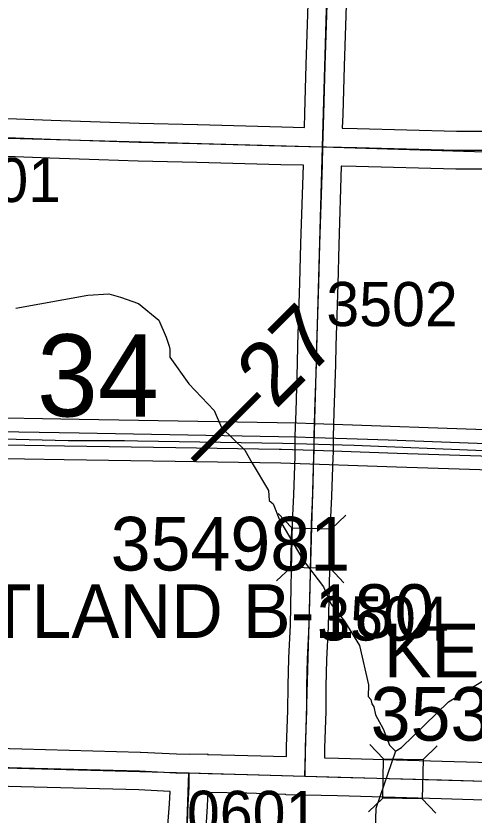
# Model space of a CAD drawing. Extents: x -157.2 to -99.3, y 12.2 to 46.2.
# Drawn here: x -122.952 to -122.226, y 34.429 to 35.695 of the extents above; entities that cross this region are included whole.
import ezdxf

# ---------------------------------------------------------------- set-up
doc = ezdxf.new("R2010")
doc.units = 0
for name, color, linetype in [('tdCoDivCarto', 7, 'Continuous'), ('tdCoHydroRiver', 7, 'Continuous'), ('tdCoPriCL', 7, 'Continuous'), ('tdCoPriDiv', 7, 'Continuous'), ('tdCoSecRdNmbr', 7, 'Continuous'), ('tdCoSecRteBand', 7, 'Continuous'), ('tdCoSecRteCL', 7, 'Continuous'), ('tdCoSectLine', 7, 'Continuous'), ('tdCoSectNmbr', 7, 'Continuous'), ('tdCoStrucSec', 7, 'Continuous'), ('tdCoStrucSecCoName', 7, 'Continuous'), ('tdCoStrucSecFHWANum', 7, 'Continuous'), ('tdCoSurfAsphalt', 7, 'Continuous'), ('tdCoSurfConc', 7, 'Continuous'), ('tdCoSurfEarth', 7, 'Continuous'), ('tdCoSurfGravel', 7, 'Continuous'), ('tdCoTwpBndryShd', 7, 'Continuous'), ('tdStHwyPriRefPost1', 7, 'Continuous')]:
    doc.layers.add(name, color=color, linetype=linetype)

msp = doc.modelspace()

# ---------------------------------------------------------------- linework, layer by layer
at = {"layer": 'tdCoDivCarto'}
for points in [[(-122.4796, 35.0272), (-122.5074, 35.0282), (-122.8521, 35.0343), (-123.2019, 35.0404), (-123.3846, 35.0453)], [(-122.4796, 35.0272), (-122.5074, 35.0282), (-122.8521, 35.0343), (-123.2019, 35.0404), (-123.3846, 35.0453)], [(-123.4795, 35.0284), (-123.4447, 35.0274), (-123.2443, 35.0216), (-123.0641, 35.0175), (-122.8749, 35.0144), (-122.699, 35.0118), (-122.5353, 35.009)], [(-123.4795, 35.0284), (-123.4447, 35.0274), (-123.2443, 35.0216), (-123.0641, 35.0175), (-122.8749, 35.0144), (-122.699, 35.0118), (-122.5353, 35.009)], [(-122.4796, 35.0272), (-122.4796, 35.0272)], [(-122.4278, 35.0254), (-122.4796, 35.0272)], [(-122.4796, 35.0272), (-122.4796, 35.0272)], [(-122.4278, 35.0254), (-122.4796, 35.0272)], [(-122.3624, 35.0231), (-122.4278, 35.0254)], [(-122.3624, 35.0231), (-122.4278, 35.0254)], [(-121.4808, 34.9911), (-121.5005, 34.9918), (-121.8426, 35.0038), (-122.1792, 35.0166), (-122.3624, 35.0231)], [(-121.4808, 34.9911), (-121.5005, 34.9918), (-121.8426, 35.0038), (-122.1792, 35.0166), (-122.3624, 35.0231)], [(-122.5353, 35.009), (-122.5316, 35.009), (-122.4797, 35.0072)], [(-122.5353, 35.009), (-122.5316, 35.009), (-122.4797, 35.0072)], [(-122.4797, 35.0072), (-122.3481, 35.0027), (-122.1661, 34.997), (-121.9639, 34.9884), (-121.7759, 34.9817), (-121.5524, 34.974), (-121.5333, 34.9733)], [(-122.4797, 35.0072), (-122.3481, 35.0027), (-122.1661, 34.997), (-121.9639, 34.9884), (-121.7759, 34.9817), (-121.5524, 34.974), (-121.5333, 34.9733)]]:
    msp.add_lwpolyline(points, dxfattribs=at)
at = {"layer": 'tdCoHydroRiver'}
for points in [[(-122.9524, 35.2326), (-122.8382, 35.253), (-122.805, 35.2552), (-122.7862, 35.2499), (-122.7581, 35.2397), (-122.7257, 35.2135), (-122.7139, 35.1863), (-122.7096, 35.172), (-122.7081, 35.1672), (-122.7085, 35.1546), (-122.6781, 35.1127), (-122.6383, 35.0705), (-122.6265, 35.0433), (-122.5897, 35.0076), (-122.5776, 34.9867), (-122.5521, 34.9434), (-122.5509, 34.9276), (-122.5448, 34.9226), (-122.5345, 34.8971), (-122.4969, 34.8329), (-122.4649, 34.791), (-122.4531, 34.7638), (-122.4318, 34.7364), (-122.4077, 34.6978), (-122.3937, 34.6358), (-122.3942, 34.6169), (-122.3896, 34.6121), (-122.3882, 34.6057), (-122.3852, 34.6009), (-122.3824, 34.5882), (-122.3705, 34.5657), (-122.3602, 34.5402), (-122.351, 34.5305)], [(-122.351, 34.5305), (-122.3413, 34.5365), (-122.2667, 34.6085), (-122.1655, 34.6703), (-122.1252, 34.6991), (-122.0314, 34.7784), (-121.989, 34.8261), (-121.9623, 34.8758), (-121.9541, 34.8882), (-121.8748, 35.0106), (-121.8693, 35.0357), (-121.8491, 35.0809), (-121.8434, 35.1154), (-121.8213, 35.1684), (-121.8148, 35.1745)], [(-122.351, 34.5305), (-122.382, 34.4398), (-122.3839, 34.3736), (-122.389, 34.3596), (-122.3862, 34.3485), (-122.3516, 34.3443), (-122.3331, 34.3296), (-122.3231, 34.2946), (-122.325, 34.2283), (-122.3315, 34.2206), (-122.343, 34.2036), (-122.342, 34.131), (-122.3359, 34.1229), (-122.3361, 34.1166), (-122.3237, 34.1084), (-122.31, 34.0906), (-122.3047, 34.0558), (-122.2633, 34.0135), (-122.2498, 33.9895), (-122.2434, 33.9388), (-122.2385, 33.7809)]]:
    msp.add_lwpolyline(points, dxfattribs=at)
at = {"layer": 'tdCoPriCL'}
msp.add_lwpolyline([(-123.9247, 35.0499), (-123.448, 35.0372), (-123.2825, 35.0311), (-123.0968, 35.0286), (-122.8693, 35.0227), (-122.7801, 35.0227), (-122.759, 35.0223), (-122.53, 35.0187), (-122.4163, 35.0152), (-122.2107, 35.0068), (-121.7188, 34.9905), (-121.5689, 34.9846), (-121.5157, 34.9824), (-121.481, 34.9799), (-121.4477, 34.9792), (-121.3419, 34.9763), (-121.0844, 34.9643)], dxfattribs=at)
at = {"layer": 'tdCoPriDiv'}
for points in [[(-120.9908, 34.9968), (-121.1545, 35.0015), (-121.4798, 35.0129), (-121.4804, 35.0129), (-121.5001, 35.0136), (-121.8421, 35.0256), (-122.1788, 35.0384), (-122.479, 35.049), (-122.479, 35.049), (-122.5072, 35.05), (-122.8521, 35.0561), (-123.2018, 35.0622), (-123.4783, 35.0697), (-123.4787, 35.0697), (-123.5435, 35.0714), (-124.091, 35.0874)], [(-123.8316, 35.0161), (-123.6535, 35.0115), (-123.4457, 35.0056), (-123.2453, 34.9998), (-123.0649, 34.9957), (-122.8756, 34.9926), (-122.6997, 34.99), (-122.5326, 34.9872), (-122.3492, 34.9809), (-122.1673, 34.9752), (-121.9652, 34.9666), (-121.777, 34.9599), (-121.5536, 34.9522), (-121.4302, 34.9479), (-121.2458, 34.9417), (-121.0289, 34.9343)]]:
    msp.add_lwpolyline(points, dxfattribs=at)
at = {"layer": 'tdCoSecRteBand'}
for points in [[(-122.495, 35.5188), (-122.4944, 35.5408), (-122.4944, 35.5408), (-122.4944, 35.5408), (-122.4921, 35.6178), (-122.4921, 35.6178), (-122.4921, 35.6179), (-122.4884, 35.7308)], [(-122.4285, 35.7287), (-122.4322, 35.616), (-122.4344, 35.5391), (-122.435, 35.5176), (-122.4115, 35.5171), (-122.4114, 35.5171), (-122.4113, 35.5171), (-122.2541, 35.5129), (-122.2053, 35.5127)], [(-122.9794, 35.5334), (-122.8961, 35.5302), (-122.8188, 35.5275), (-122.7568, 35.5255), (-122.6642, 35.5233), (-122.6641, 35.5233), (-122.6641, 35.5233), (-122.531, 35.5196), (-122.495, 35.5188)], [(-122.5234, 34.5219), (-122.5232, 34.5372), (-122.5232, 34.5375), (-122.5232, 34.5378), (-122.5213, 34.5948), (-122.521, 34.6339), (-122.521, 34.6341), (-122.521, 34.6344), (-122.52, 34.6775), (-122.52, 34.678), (-122.52, 34.6784), (-122.5173, 34.73), (-122.5161, 34.7909), (-122.5141, 34.8925), (-122.5141, 34.893), (-122.5141, 34.8934), (-122.5118, 34.9366), (-122.5099, 34.9977), (-122.5096, 35.0052), (-122.5096, 35.0062), (-122.5096, 35.0283), (-122.5096, 35.0291), (-122.5096, 35.0296), (-122.5096, 35.03), (-122.5084, 35.0693), (-122.506, 35.1449), (-122.5055, 35.174), (-122.5055, 35.1743), (-122.5055, 35.1745), (-122.5023, 35.2723), (-122.5005, 35.3346), (-122.5005, 35.3347), (-122.5005, 35.3347), (-122.4966, 35.4589), (-122.5324, 35.4596), (-122.5325, 35.4596), (-122.5326, 35.4596), (-122.6657, 35.4633), (-122.7584, 35.4655), (-122.7585, 35.4655), (-122.7586, 35.4655), (-122.8207, 35.4675), (-122.8208, 35.4675), (-122.8208, 35.4675), (-122.8983, 35.4702), (-122.8983, 35.4702), (-122.8984, 35.4702), (-122.9813, 35.4734)], [(-122.2056, 35.4527), (-122.2547, 35.4529), (-122.255, 35.4529), (-122.2554, 35.4529), (-122.4129, 35.4571), (-122.4364, 35.4576), (-122.4366, 35.4576), (-122.4366, 35.4574), (-122.4366, 35.4574), (-122.4406, 35.3329), (-122.4423, 35.2706), (-122.4423, 35.2705), (-122.4423, 35.2704), (-122.4455, 35.1728), (-122.446, 35.1437), (-122.446, 35.1434), (-122.446, 35.1432), (-122.4484, 35.0674), (-122.4496, 35.0286), (-122.4496, 35.0283), (-122.4496, 35.0062), (-122.4496, 35.0047), (-122.4496, 35.0042), (-122.4496, 35.0037), (-122.4499, 34.9958), (-122.4519, 34.9344), (-122.4519, 34.9341), (-122.4519, 34.9338), (-122.4541, 34.8908), (-122.4561, 34.7897), (-122.4561, 34.7897), (-122.4561, 34.7897), (-122.4573, 34.7283), (-122.4573, 34.7278), (-122.4574, 34.7273), (-122.46, 34.6757), (-122.461, 34.6332), (-122.4613, 34.594), (-122.4613, 34.5936), (-122.4613, 34.5932), (-122.4632, 34.536), (-122.4635, 34.5201), (-122.463, 34.5201), (-122.441, 34.5195), (-122.2768, 34.5148), (-122.2768, 34.5148), (-122.2768, 34.5148), (-122.1234, 34.5104)], [(-123.0981, 34.5382), (-122.9425, 34.534), (-122.7553, 34.5291), (-122.755, 34.5291), (-122.7547, 34.5291), (-122.6976, 34.5264), (-122.6778, 34.5259), (-122.6484, 34.5264), (-122.6484, 34.5252), (-122.6469, 34.5252), (-122.5847, 34.5237), (-122.5846, 34.5237), (-122.5846, 34.5237), (-122.5234, 34.5219)], [(-122.7112, 34.4125), (-122.709, 34.447), (-122.708, 34.4666), (-122.7086, 34.4666), (-122.7086, 34.4668), (-122.7572, 34.4691), (-122.944, 34.4741), (-122.9441, 34.4741), (-122.9441, 34.4741), (-123.0996, 34.4783), (-123.2399, 34.4815), (-123.24, 34.4815), (-123.2401, 34.4815), (-123.4168, 34.4866), (-123.4945, 34.4886), (-123.5243, 34.489), (-123.5243, 34.4893), (-123.5469, 34.4898), (-123.547, 34.4898), (-123.5471, 34.4898), (-123.6585, 34.4931), (-123.6601, 34.4502), (-123.6643, 34.315)], [(-122.1251, 34.4504), (-122.2785, 34.4548), (-122.4428, 34.4595), (-122.4428, 34.4595), (-122.4428, 34.4595), (-122.4945, 34.461), (-122.5243, 34.4614), (-122.5243, 34.4619), (-122.5862, 34.4637), (-122.648, 34.4652), (-122.6491, 34.4438), (-122.6491, 34.4436), (-122.6491, 34.4434), (-122.6513, 34.4092)]]:
    msp.add_lwpolyline(points, dxfattribs=at)
at = {"layer": 'tdCoSecRteCL'}
for points in [[(-122.4658, 35.4882), (-122.4644, 35.54), (-122.4622, 35.6169), (-122.4585, 35.7299), (-122.457, 35.7627), (-122.4523, 35.885), (-122.4503, 35.938), (-122.4469, 36.068), (-122.4461, 36.104), (-122.4424, 36.2423), (-122.4412, 36.279), (-122.438, 36.4285), (-122.4372, 36.4856)], [(-123.463, 35.5153), (-123.4203, 35.5138), (-123.3273, 35.5091), (-123.2232, 35.5086), (-123.1892, 35.5073), (-123.0713, 35.5044), (-122.9806, 35.5034), (-122.8972, 35.5002), (-122.8198, 35.4975), (-122.7576, 35.4955), (-122.6649, 35.4933), (-122.5317, 35.4896), (-122.4658, 35.4882)], [(-122.4939, 34.491), (-122.4932, 34.5368), (-122.4913, 34.5942), (-122.491, 34.6337), (-122.49, 34.6768), (-122.4873, 34.7289), (-122.4861, 34.7903), (-122.4841, 34.8919), (-122.4818, 34.9354), (-122.4799, 34.9967), (-122.4796, 35.0047), (-122.4796, 35.0062), (-122.4796, 35.0283), (-122.4796, 35.0291), (-122.4784, 35.0683), (-122.476, 35.1442), (-122.4755, 35.1735), (-122.4723, 35.2714), (-122.4705, 35.3338), (-122.4666, 35.4596), (-122.4658, 35.4882)], [(-122.4658, 35.4882), (-122.4602, 35.4881), (-122.4121, 35.4871), (-122.2546, 35.4829), (-122.2055, 35.4827), (-122.1522, 35.4824), (-122.0953, 35.4807), (-122.0385, 35.4782), (-121.9796, 35.477), (-121.9214, 35.4736), (-121.8523, 35.4704), (-121.7377, 35.4667), (-121.6654, 35.4649), (-121.5835, 35.4622), (-121.5179, 35.4593), (-121.4686, 35.4575)], [(-123.4939, 34.5185), (-123.416, 34.5166), (-123.2392, 34.5115), (-123.0989, 34.5082), (-122.9433, 34.5041), (-122.7561, 34.4991), (-122.6986, 34.4964), (-122.6779, 34.4959)], [(-122.7183, 33.3198), (-122.7182, 33.3319), (-122.7172, 33.3916), (-122.7123, 33.5045), (-122.7111, 33.5418), (-122.7116, 33.5615), (-122.7116, 33.5871), (-122.7084, 33.6337), (-122.7049, 33.7408), (-122.7039, 33.8254), (-122.6983, 33.9344), (-122.6965, 33.9965), (-122.6931, 34.0789), (-122.6923, 34.1299), (-122.6904, 34.1738), (-122.6854, 34.2932), (-122.6847, 34.3141), (-122.6832, 34.3388), (-122.6812, 34.4106), (-122.679, 34.4453), (-122.6775, 34.4747), (-122.6779, 34.4959)], [(-122.6779, 34.4959), (-122.6476, 34.4952), (-122.5854, 34.4937), (-122.4939, 34.491)], [(-122.4939, 34.491), (-122.4419, 34.4895), (-122.2777, 34.4848), (-122.1243, 34.4804), (-122.0624, 34.4787), (-121.9307, 34.4754), (-121.8251, 34.4725), (-121.7517, 34.47), (-121.733, 34.4697)]]:
    msp.add_lwpolyline(points, dxfattribs=at)
at = {"layer": 'tdCoSectLine'}
for points in [[(-122.4662, 35.4882), (-122.4375, 36.4856)], [(-123.4634, 35.5153), (-122.4662, 35.4882)], [(-122.4942, 34.491), (-122.4662, 35.4882)], [(-122.4662, 35.4882), (-121.469, 35.4575)], [(-123.4943, 34.5185), (-122.6783, 34.4959)], [(-122.7187, 33.3198), (-122.6783, 34.4959)], [(-122.6783, 34.4959), (-122.4942, 34.491)], [(-122.4942, 34.491), (-121.7333, 34.4697)]]:
    msp.add_lwpolyline(points, dxfattribs=at)
at = {"layer": 'tdCoStrucSec'}
for p, q in [((-122.5149, 34.8843), (-122.5364, 34.907)), ((-122.4523, 34.8826), (-122.4296, 34.9042)), ((-122.5165, 34.8217), (-122.5393, 34.8002)), ((-122.454, 34.82), (-122.4324, 34.7973)), ((-122.3698, 34.5184), (-122.3915, 34.541)), ((-122.3072, 34.5173), (-122.2847, 34.539)), ((-122.371, 34.4558), (-122.3935, 34.4341)), ((-122.3084, 34.4547), (-122.2867, 34.4321))]:
    msp.add_line(p, q, dxfattribs=at)
for points in [[(-122.5165, 34.8217), (-122.5149, 34.8843), (-122.4523, 34.8826), (-122.454, 34.82)], [(-122.3698, 34.5184), (-122.3072, 34.5173), (-122.3084, 34.4547), (-122.371, 34.4558)]]:
    msp.add_lwpolyline(points, close=True, dxfattribs=at)
at = {"layer": 'tdCoSurfAsphalt'}
msp.add_lwpolyline([(-123.4939, 34.5185), (-123.416, 34.5166), (-123.2392, 34.5115), (-123.0989, 34.5082), (-122.9433, 34.5041), (-122.7561, 34.4991), (-122.6986, 34.4964), (-122.6779, 34.4959), (-122.6476, 34.4952), (-122.5854, 34.4937), (-122.4939, 34.491), (-122.4419, 34.4895), (-122.2777, 34.4848), (-122.1243, 34.4804)], dxfattribs=at)
at = {"layer": 'tdCoSurfConc'}
msp.add_line((-122.4796, 35.0062), (-122.4796, 35.0283), dxfattribs=at)
at = {"layer": 'tdCoSurfEarth'}
msp.add_lwpolyline([(-122.7183, 33.3198), (-122.7182, 33.3319), (-122.7172, 33.3916), (-122.7123, 33.5045), (-122.7111, 33.5418), (-122.7116, 33.5615), (-122.7116, 33.5871), (-122.7084, 33.6337), (-122.7049, 33.7408), (-122.7039, 33.8254), (-122.6983, 33.9344), (-122.6965, 33.9965), (-122.6931, 34.0789), (-122.6923, 34.1299), (-122.6904, 34.1738), (-122.6854, 34.2932), (-122.6847, 34.3141), (-122.6832, 34.3388), (-122.6812, 34.4106), (-122.679, 34.4453), (-122.6775, 34.4747), (-122.6779, 34.4959)], dxfattribs=at)
at = {"layer": 'tdCoSurfGravel'}
for points in [[(-122.4658, 35.4882), (-122.4644, 35.54), (-122.4622, 35.6169), (-122.4585, 35.7299), (-122.457, 35.7627), (-122.4523, 35.885), (-122.4503, 35.938), (-122.4469, 36.068), (-122.4461, 36.104), (-122.4424, 36.2423), (-122.4412, 36.279), (-122.438, 36.4285), (-122.4372, 36.4856), (-122.4363, 36.5474), (-122.4358, 36.6033), (-122.4328, 36.7207), (-122.4316, 36.7715), (-122.4284, 36.9076), (-122.4276, 36.9429), (-122.4244, 37.0605), (-122.4237, 37.1101), (-122.4205, 37.267), (-122.42, 37.2869)], [(-123.7061, 35.5251), (-123.6023, 35.5214), (-123.5026, 35.5167), (-123.463, 35.5153), (-123.4203, 35.5138), (-123.3273, 35.5091), (-123.2232, 35.5086), (-123.1892, 35.5073), (-123.0713, 35.5044), (-122.9806, 35.5034), (-122.8972, 35.5002), (-122.8198, 35.4975), (-122.7576, 35.4955), (-122.6649, 35.4933), (-122.5317, 35.4896), (-122.4658, 35.4882), (-122.4602, 35.4881)], [(-122.4784, 35.0683), (-122.476, 35.1442), (-122.4755, 35.1735), (-122.4723, 35.2714), (-122.4705, 35.3338), (-122.4666, 35.4596), (-122.4658, 35.4882)], [(-122.4602, 35.4881), (-122.4121, 35.4871), (-122.2546, 35.4829), (-122.2055, 35.4827), (-122.1522, 35.4824), (-122.0953, 35.4807), (-122.0385, 35.4782), (-121.9796, 35.477), (-121.9214, 35.4736), (-121.8523, 35.4704), (-121.7377, 35.4667), (-121.6654, 35.4649), (-121.5835, 35.4622), (-121.5179, 35.4593), (-121.4686, 35.4575), (-121.4639, 35.4573)], [(-122.4796, 35.0283), (-122.4796, 35.0291), (-122.4784, 35.0683)], [(-122.4818, 34.9354), (-122.4799, 34.9967), (-122.4796, 35.0047), (-122.4796, 35.0062)], [(-122.4939, 34.491), (-122.4932, 34.5368), (-122.4913, 34.5942), (-122.491, 34.6337), (-122.49, 34.6768), (-122.4873, 34.7289), (-122.4861, 34.7903), (-122.4841, 34.8919), (-122.4818, 34.9354)]]:
    msp.add_lwpolyline(points, dxfattribs=at)
at = {"layer": 'tdCoTwpBndryShd'}
for points in [[(-127.6868, 34.6493), (-127.5523, 34.6452), (-126.6944, 34.619), (-126.5525, 34.6145), (-125.6836, 34.5854), (-125.511, 34.5791), (-124.6813, 34.5527), (-124.5042, 34.5479), (-123.6878, 34.5239), (-123.4943, 34.5185), (-122.6783, 34.4959), (-122.4942, 34.491), (-121.7333, 34.4697), (-121.4972, 34.4637), (-120.7399, 34.4392), (-120.5012, 34.4313), (-119.7489, 34.4024)], [(-122.6783, 34.4959), (-122.7187, 33.3198), (-122.7577, 32.3238), (-122.7886, 31.3211), (-122.8223, 30.3226), (-122.847, 29.3229), (-122.863, 28.3215), (-122.8925, 27.3164), (-122.9285, 26.3215), (-122.9731, 25.332), (-123.0208, 24.3278), (-123.0362, 23.3207), (-123.0724, 22.3134), (-123.1136, 21.3217), (-123.1136, 21.3149), (-123.1597, 20.3204), (-123.1943, 19.3214), (-123.2161, 18.3205), (-123.2462, 17.3208), (-123.2872, 16.3208)]]:
    msp.add_lwpolyline(points, dxfattribs=at)

# ---------------------------------------------------------------- texts
at = {"layer": 'tdCoSecRdNmbr'}
for s, rotation, p in [('3401', 359.9055, (-123.0889, 35.4008)), ('3502', 359.906, (-122.4604, 35.204)), ('3504', 359.906, (-122.4748, 34.7058)), ('0601', 359.9059, (-122.6813, 34.3978))]:
    msp.add_text(s, height=0.07, rotation=rotation, dxfattribs=at).set_placement(p)
at = {"layer": 'tdCoSectNmbr'}
msp.add_text('34', height=0.13, rotation=359.9055, dxfattribs=at).set_placement((-122.9189, 35.061))
at = {"layer": 'tdCoStrucSecCoName'}
for s, p in [('RUTLAND B-180', (-123.161, 34.7099)), ('KEDRON K-14-10', (-122.3694, 34.6475))]:
    msp.add_text(s, height=0.085, dxfattribs=at).set_placement(p)
at = {"layer": 'tdCoStrucSecFHWANum'}
for s, p in [('354981', (-122.802, 34.8167)), ('353155', (-122.3901, 34.5471))]:
    msp.add_text(s, height=0.085, dxfattribs=at).set_placement(p)
at = {"layer": 'tdStHwyPriRefPost1'}
msp.add_text('‒‒27', height=0.1, rotation=45, dxfattribs=at).set_placement((-122.6459, 34.9653))

doc.saveas('drawing.dxf')
